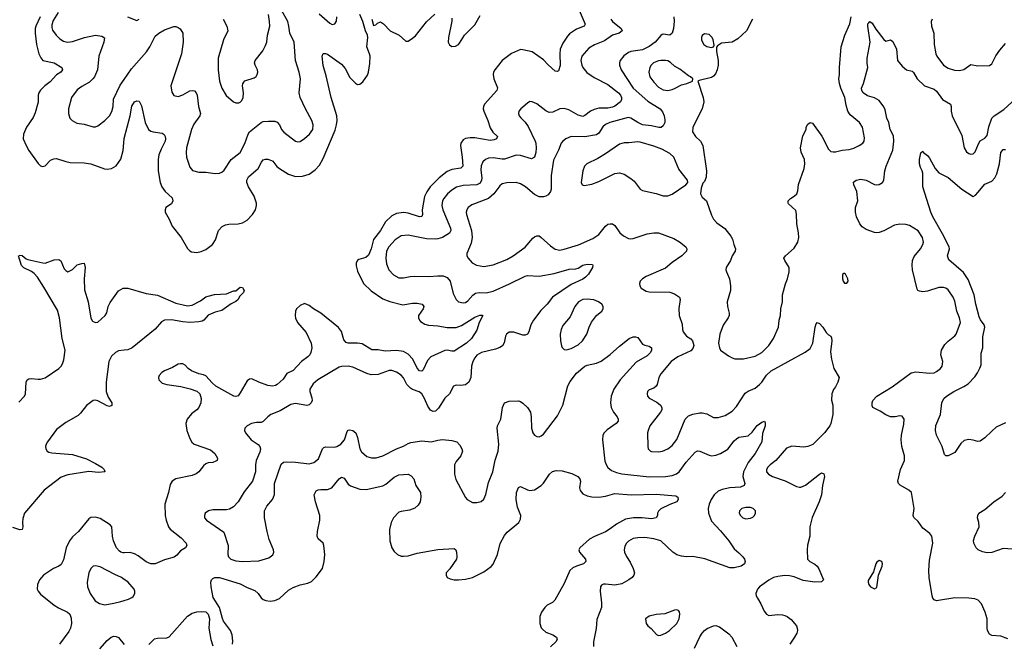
# Model space of a CAD drawing. Header units: inches. Extents: x 1682530 to 1839546, y 640742 to 791647.
# Tile 852 of 923: x 1819090 to 1827660, y 731737 to 737166. Entities that reach past the tile are written whole.
import ezdxf

# ---------------------------------------------------------------- set-up
doc = ezdxf.new("R2010")
doc.units = ezdxf.units.IN
doc.header["$MEASUREMENT"] = 0
doc.layers.add('B8713', color=7, linetype='Continuous')
doc.layers.add('B8723', color=7, linetype='Continuous')

msp = doc.modelspace()

# ---------------------------------------------------------------- linework, layer by layer
at = {"layer": 'B8713', "color": 5}
for points, elevation in [([(1819268.6, 737190), (1819229, 737111), (1819224.3, 737090), (1819223.6, 737050), (1819235.4, 736950), (1819256.5, 736870), (1819272.7, 736832.7), (1819290, 736812), (1819390.4, 736790), (1819457.3, 736750), (1819463, 736730), (1819448, 736710), (1819410, 736684.8), (1819353.5, 736626.5), (1819307.2, 736590), (1819270, 736551.6), (1819256.5, 736530), (1819249.1, 736510), (1819250.9, 736449.1), (1819225.6, 736354.4), (1819205.8, 736314.2), (1819148.9, 736230), (1819123.6, 736170), (1819120.3, 736130), (1819145.3, 736070), (1819170, 736027.7), (1819250, 735914.8), (1819270, 735894.8), (1819288.1, 735888.1), (1819310, 735894.8), (1819358, 735942), (1819385.7, 735954.3), (1819410, 735956.5), (1819490, 735931.5), (1819530, 735924.4), (1819650, 735920.4), (1819710, 735912.4), (1819826.6, 735866.6), (1819850, 735863.8), (1819890, 735870.4), (1819930, 735894.9), (1819970, 735950.7), (1819990, 736026), (1819999.3, 736130), (1820000, 736132.6)], 620), ([(1819423.5, 737230), (1819381.8, 737158.2), (1819370, 737122), (1819370, 737098), (1819376, 737076), (1819407.2, 737030), (1819439.7, 736999.7), (1819470, 736980.3), (1819490, 736973.8), (1819510, 736971.3), (1819550, 736977.5), (1819652.5, 737012.5), (1819750, 737031.1), (1819803.9, 737023.9), (1819828.5, 737008.5), (1819822.8, 736970), (1819778.7, 736850), (1819767.2, 736730), (1819740.3, 736670), (1819726.7, 736650), (1819697.5, 736622.5), (1819630, 736585.7), (1819590, 736556.9), (1819540.3, 736490), (1819513, 736390), (1819513, 736350), (1819525.5, 736310), (1819547.3, 736287.3), (1819586.1, 736266.1), (1819650, 736255.8), (1819730, 736234), (1819750, 736234.4), (1819770, 736241.3), (1819831.8, 736290), (1819870, 736330.5), (1819892.5, 736367.5), (1819904.2, 736410), (1819906.4, 736473.6), (1819964.7, 736595.3), (1820000, 736646.7)], 640), ([(1819083, 733837), (1819130.9, 733890), (1819139.3, 733910), (1819145.6, 734010), (1819155.8, 734030), (1819170, 734039.7), (1819190, 734043.5), (1819250, 734035.9), (1819270, 734037.2), (1819310, 734049.2), (1819431.5, 734130), (1819451.3, 734150), (1819463.5, 734170), (1819473.9, 734206.1), (1819485.6, 734290), (1819460.2, 734390), (1819437.3, 734570), (1819418, 734638), (1819299.1, 734839.1), (1819243.4, 734923.4), (1819215.8, 734955.8), (1819193.5, 734973.5), (1819124.9, 735004.9), (1819106.3, 735026.3), (1819079, 735110)], 580), ([(1819084.1, 735115.9), (1819110, 735114.4), (1819145.1, 735085.1), (1819159.5, 735079.5), (1819290, 735048.8), (1819312.3, 735047.7), (1819390, 735076.5), (1819430, 735079.3), (1819446.7, 735066.7), (1819477.3, 734997.3), (1819490, 734982), (1819510, 734971.3), (1819550, 734991), (1819590, 735031), (1819630, 735044.7), (1819650, 735046), (1819658, 735010), (1819650.2, 734909.8), (1819654.5, 734814.5), (1819686.9, 734710), (1819708.5, 734568.5), (1819722.8, 734542.8), (1819749.2, 734529.2), (1819770, 734532.9), (1819833.6, 734590), (1819846.8, 734613.1), (1819859.9, 734670), (1819876.3, 734703.7), (1819950, 734806.7), (1819990, 734829.5), (1820000, 734829.5)], 580), ([(1820000, 734288.3), (1819950, 734283.2), (1819922.3, 734270), (1819890, 734236.9), (1819866, 734190), (1819841.7, 734010), (1819842, 733930), (1819860.6, 733880.6), (1819890.3, 733830), (1819891.8, 733808.2), (1819870, 733799.7), (1819850, 733803.5), (1819770, 733848.7), (1819750, 733854.6), (1819730, 733850.7), (1819670, 733806.2), (1819618.9, 733741.1), (1819598.4, 733721.6), (1819490, 733660.3), (1819410, 733598.2), (1819330.3, 733490), (1819320.3, 733470), (1819314, 733450), (1819316.4, 733430), (1819330, 733410.6), (1819342.8, 733402.8), (1819370, 733395.6), (1819550, 733380.7), (1819670, 733342.2), (1819750, 733302.8), (1819803.1, 733270), (1819824.4, 733250), (1819830.5, 733230), (1819775, 733225), (1819690, 733234), (1819510, 733203.2), (1819450, 733182.6), (1819302.2, 733070), (1819132.4, 732870), (1819116.9, 732823.1), (1819113.6, 732790), (1819116.5, 732750), (1819110, 732729.6), (1819090, 732724.4), (1819030, 732745.1)], 580), ([(1820000, 732526), (1819990, 732525.8), (1819970, 732530.8), (1819958.8, 732538.8), (1819932.8, 732570), (1819906.4, 732630), (1819898, 732670), (1819891.3, 732750), (1819877, 732770), (1819790, 732823), (1819750, 732836.9), (1819710, 732834), (1819690, 732820.9), (1819600.3, 732710), (1819550, 732665.1), (1819522.8, 732630), (1819493.6, 732570), (1819470, 732465.2), (1819450, 732422.4), (1819430, 732408.4), (1819383.1, 732390), (1819297.1, 732330), (1819261.1, 732290), (1819244.6, 732250), (1819242, 732210), (1819250.4, 732190), (1819270, 732164.4), (1819390, 732068.9), (1819425.9, 732045.9), (1819504.4, 732010), (1819525.3, 731990), (1819536.4, 731956.4), (1819539.3, 731910), (1819531.3, 731870), (1819518.4, 731841.6), (1819435.6, 731730)], 620), ([(1820000, 732293.1), (1819976, 732310), (1819916.4, 732336.4), (1819790, 732402.9), (1819750, 732412.3), (1819730, 732409.3), (1819710, 732389.2), (1819690.5, 732350), (1819675.5, 732270), (1819679.1, 732230), (1819702, 732170), (1819747.3, 732107.3), (1819783.9, 732083.9), (1819830, 732073), (1819910, 732088.2), (1819970, 732100.5), (1820000, 732110)], 640), ([(1819786.6, 731690), (1819850, 731761.1), (1819885.1, 731790), (1819910, 731800.3), (1819930, 731798), (1819950, 731787), (1820000, 731726.8)], 620)]:
    msp.add_lwpolyline(points, dxfattribs=dict(at, elevation=elevation))
at = {"layer": 'B8723', "color": 5}
for points, elevation in [([(1823959.6, 737250), (1824011.7, 737128.3), (1824004, 737110), (1823936, 737084), (1823876.1, 737043.9), (1823856.6, 737023.4), (1823816.8, 736963.2), (1823794.5, 736910), (1823790.1, 736870), (1823793.7, 736766.3), (1823778.5, 736721.5), (1823770, 736714), (1823750, 736718), (1823690, 736773.1), (1823650, 736817.7), (1823550, 736886), (1823470, 736905.1), (1823450, 736906.9), (1823370, 736870.6), (1823289.2, 736810), (1823226.4, 736730), (1823214.4, 736710), (1823210.4, 736690), (1823215.3, 736650), (1823247.5, 736572.5), (1823242, 736550), (1823136.1, 736430), (1823126.9, 736410), (1823125, 736390), (1823129.2, 736370), (1823163.2, 736290), (1823183.3, 736223.3), (1823207.9, 736187.9), (1823248.2, 736150), (1823240.5, 736130), (1823219.7, 736120.3), (1823185.7, 736114.3), (1823050, 736137.7), (1823010, 736138.8), (1822970, 736131.3), (1822950, 736119.3), (1822930, 736091.6), (1822927, 736070), (1822941.4, 735970), (1822946.7, 735890), (1822930, 735874.7), (1822850, 735861.1), (1822810, 735844.1), (1822740.2, 735790), (1822663.9, 735710), (1822633.2, 735666.9), (1822614.1, 735625.9), (1822592.8, 735510), (1822595.3, 735470), (1822590, 735454), (1822570, 735449.7), (1822470, 735481.5), (1822430, 735487.4), (1822370, 735480.2), (1822330, 735458.5), (1822272.8, 735407.2), (1822228.8, 735330), (1822170, 735252.1), (1822147.9, 735170), (1822124.3, 735115.7), (1822102.9, 735097.1), (1822042.2, 735077.8), (1822030.2, 735069.8), (1822019.6, 735050), (1822018, 735022), (1822030, 734976.3), (1822080.8, 734870), (1822150, 734805.4), (1822250, 734737.6), (1822310, 734712.2), (1822425.4, 734685.4), (1822510, 734698), (1822550, 734697.3), (1822594, 734690), (1822606.7, 734670), (1822600.3, 734650), (1822562, 734590), (1822561.3, 734570), (1822568.2, 734550), (1822578.3, 734538.3), (1822616.2, 734516.2), (1822647.8, 734507.8), (1822730, 734500.9), (1822810, 734487.8), (1822890, 734487.5), (1822936.2, 734503.8), (1823050, 734578), (1823093.8, 734593.8), (1823115.2, 734595.2), (1823121, 734590), (1823090.4, 734529.7), (1823070, 734464), (1823023.1, 734390), (1822979.5, 734350), (1822870, 734281.1), (1822850, 734279.8), (1822810, 734289.8), (1822790, 734287.5), (1822669.6, 734230.4), (1822640.4, 734199.6), (1822601.8, 734118.2), (1822590, 734107.8), (1822570, 734109.7), (1822550, 734133.3), (1822510.4, 734210.4), (1822470, 734254), (1822430, 734277.7), (1822370, 734285.7), (1822270, 734279.9), (1822210, 734291.1), (1822153.3, 734293.3), (1822070, 734344.1), (1822030, 734350.7), (1821950, 734349), (1821930, 734357.3), (1821910, 734379.5), (1821890.6, 734450.6), (1821865.5, 734485.5), (1821710, 734612.6), (1821648.1, 734648.1), (1821610, 734678.9), (1821570, 734694.3), (1821530, 734678.7), (1821500.4, 734650), (1821490, 734628.7), (1821486.3, 734590), (1821490, 734566.8), (1821506.5, 734530), (1821582, 734442), (1821626, 734350), (1821632.8, 734310), (1821624.7, 734270), (1821615.9, 734250), (1821597.8, 734230), (1821541.7, 734190), (1821470, 734111.3), (1821415.1, 734084.9), (1821381.8, 734038.2), (1821331.8, 733990), (1821317.6, 733982.4), (1821290, 733976.8), (1821250, 733982.4), (1821170, 734009.7), (1821110, 734038.4), (1821090, 734036), (1821070, 734021.2), (1821010, 733917.2), (1820990, 733892.7), (1820970, 733885.6), (1820952.5, 733887.5), (1820796.1, 733976.1), (1820764, 734004), (1820710, 734066.6), (1820690, 734075.6), (1820650, 734083.6), (1820586, 734110), (1820557, 734130), (1820530, 734159.5), (1820510, 734169.6), (1820490, 734171.6), (1820470, 734166), (1820421, 734139), (1820350.3, 734109.7), (1820325.8, 734094.1), (1820304.9, 734070), (1820299.1, 734050), (1820300.7, 734030), (1820330, 734003), (1820370.3, 733990.3), (1820493.5, 733973.5), (1820574.1, 733954.1), (1820632, 733932), (1820656.3, 733910), (1820670.5, 733870), (1820666, 733830), (1820648, 733790), (1820630.5, 733770), (1820585, 733735.1), (1820547, 733690), (1820536.5, 733650), (1820543.7, 733590), (1820570, 733520.7), (1820589.1, 733489.1), (1820608, 733470), (1820750, 733422.7), (1820787.2, 733390), (1820810.3, 733350), (1820807.7, 733330), (1820797.5, 733322.5), (1820770, 733312.8), (1820730, 733309.7), (1820710, 733299.6), (1820690, 733282), (1820648.5, 733230), (1820626.7, 733213.3), (1820590, 733199.3), (1820450, 733169.7), (1820418, 733150), (1820400.5, 733119.5), (1820385.5, 733050), (1820352.6, 732950), (1820356.3, 732850), (1820363.5, 732810), (1820386, 732750), (1820398.3, 732730), (1820496.5, 732656.5), (1820538.9, 732610), (1820544.9, 732590), (1820532.7, 732570), (1820490, 732543), (1820456.1, 732503.9), (1820433.4, 732486.6), (1820350, 732465.3), (1820270.1, 732429.9), (1820230, 732427.9), (1820190, 732445.8), (1820120.2, 732500.2), (1820090, 732517.6), (1820050, 732526.8), (1820000, 732526)], 620), ([(1820000, 736646.7), (1820062.5, 736737.5), (1820192.8, 736887.2), (1820221.2, 736930), (1820270, 737023.1), (1820299.5, 737050), (1820350, 737078.7), (1820430, 737106), (1820450, 737105.5), (1820470, 737098), (1820485.5, 737085.5), (1820508.2, 737050), (1820513.1, 736970), (1820497.4, 736870), (1820405.7, 736590), (1820414.4, 736534.4), (1820430, 736505.5), (1820470, 736496.4), (1820510, 736512.4), (1820570, 736546.7), (1820590, 736550.4), (1820610, 736546), (1820626, 736530), (1820633.1, 736510), (1820645.7, 736410), (1820662.4, 736350), (1820658.4, 736330), (1820604.7, 736255.3), (1820584.7, 736210), (1820542.4, 736050), (1820537.3, 736010), (1820542.6, 735970), (1820570, 735881), (1820593.5, 735853.5), (1820650, 735840.2), (1820710, 735839), (1820790, 735827.2), (1820830, 735830.3), (1820850, 735839.5), (1820870, 735857), (1820930.7, 735949.3), (1821010, 736010.4), (1821050, 736088.4), (1821077.8, 736170), (1821089.1, 736190.9), (1821190, 736270.3), (1821210, 736278.9), (1821256.1, 736283.9), (1821310, 736281.7), (1821330, 736273.4), (1821351.1, 736251.1), (1821369.2, 736209.2), (1821387.3, 736187.3), (1821490, 736108), (1821510, 736102), (1821530, 736105.5), (1821570, 736133), (1821611.6, 736170), (1821641.6, 736210), (1821644.2, 736250), (1821631.3, 736290), (1821576.4, 736390), (1821529.6, 736490), (1821523.6, 736530), (1821534.3, 736650), (1821522.6, 736710), (1821491.1, 736810), (1821478.2, 736970), (1821439.9, 737050), (1821433.5, 737110), (1821422.8, 737150), (1821367.7, 737250)], 640), ([(1820000, 736132.6), (1820050.8, 736330), (1820066.5, 736413.5), (1820090, 736452.4), (1820110, 736460.4), (1820130, 736455.5), (1820150, 736416), (1820180.7, 736270), (1820210, 736210.4), (1820230, 736196), (1820250, 736190.2), (1820330, 736178.4), (1820346, 736166), (1820355.8, 736150), (1820358.9, 736130), (1820355.3, 736110), (1820320, 736040), (1820301.2, 735990), (1820296.1, 735950), (1820294.9, 735850), (1820312.4, 735750), (1820327.9, 735710), (1820356.9, 735670), (1820415.9, 735615.9), (1820423.8, 735590), (1820410, 735563.7), (1820362.8, 735530), (1820355.5, 735510), (1820356.4, 735490), (1820390.2, 735430.2), (1820415.8, 735370), (1820496, 735270), (1820550, 735175.5), (1820570, 735154.4), (1820586.4, 735146.4), (1820630, 735140.3), (1820670, 735147), (1820710, 735165.3), (1820768, 735210), (1820793.3, 735250), (1820819.7, 735330), (1820852.9, 735367.1), (1820880.2, 735379.8), (1820910, 735386.8), (1820990, 735389.4), (1821030, 735398.2), (1821070, 735420.9), (1821116.9, 735470), (1821141.5, 735510), (1821152.1, 735550), (1821152, 735570), (1821131.9, 735630), (1821079.8, 735710), (1821066.4, 735750), (1821066, 735770), (1821081.4, 735798.6), (1821164.2, 735870), (1821193.6, 735926.4), (1821210, 735944.9), (1821230, 735951.7), (1821248.4, 735951.5), (1821281.7, 735941.7), (1821294, 735934), (1821328.5, 735888.5), (1821350.3, 735870), (1821430, 735820.2), (1821490, 735802.2), (1821550, 735803.2), (1821610, 735820.9), (1821661.7, 735858.3), (1821700.4, 735899.6), (1821730, 735957.6), (1821835.4, 736204.6), (1821848.4, 736250), (1821852.8, 736290), (1821849.1, 736330), (1821799.8, 736490), (1821758.5, 736678.5), (1821730, 736768.7), (1821722, 736850), (1821730, 736870.7), (1821750, 736873), (1821770, 736864.9), (1821890, 736777.6), (1821921.4, 736741.4), (1821962.1, 736662.1), (1822012.2, 736612.2), (1822030, 736601.8), (1822050, 736603.9), (1822075.2, 736624.8), (1822115.7, 736684.3), (1822124.8, 736710), (1822136.5, 736783.5), (1822139.8, 736850), (1822135.8, 736870), (1822111.2, 736930), (1822121.1, 737010), (1822117.4, 737030), (1822098.3, 737070), (1822075.1, 737150), (1822049.6, 737210)], 620), ([(1820027.3, 737190), (1820110, 737159.5), (1820130, 737170.4)], 660), ([(1824234, 737170), (1824248.9, 737150), (1824325.3, 737090), (1824334.4, 737070), (1824307.7, 737050), (1824250, 737030.6), (1824178.7, 736981.3), (1824093.1, 736946.9), (1824042.7, 736917.3), (1823981.3, 736850), (1823972.9, 736810), (1823982.2, 736770), (1823992.2, 736750), (1824025.4, 736705.4), (1824090, 736663.8), (1824210, 736602.3), (1824302.9, 736530), (1824319, 736510), (1824326.8, 736490), (1824327.1, 736470), (1824319.5, 736450), (1824270, 736413.1), (1824250, 736403.7), (1824210, 736397), (1824130, 736395.6), (1824090, 736385.7), (1824057, 736370), (1824010, 736332.6), (1823990, 736324.8), (1823950, 736333.7), (1823870, 736380.9), (1823830, 736393.8), (1823790, 736388.7), (1823730, 736359.7), (1823698.3, 736358.3), (1823670, 736373), (1823590, 736433.3), (1823570, 736443.6), (1823550, 736452), (1823530, 736452.7), (1823510, 736440.9), (1823450.3, 736389.7), (1823433.4, 736370), (1823430.5, 736350), (1823438, 736330), (1823451.7, 736311.7), (1823490, 736273), (1823515.9, 736235.9), (1823576.9, 736110), (1823582.8, 736090), (1823584.7, 736050), (1823582.4, 736010), (1823570, 735969.4), (1823545.8, 735954.2), (1823450, 735984.2), (1823410, 735987.7), (1823310, 735952.5), (1823290, 735951.6), (1823210, 735963.8), (1823170, 735960.4), (1823143.8, 735950), (1823121.7, 735930), (1823106.8, 735893.2), (1823104.1, 735855.9), (1823110.8, 735790), (1823109.3, 735770), (1823096.6, 735743.4), (1823070, 735729.8), (1822950, 735723.7), (1822892.1, 735707.9), (1822850, 735681.2), (1822812.8, 735650), (1822780.2, 735610), (1822770.2, 735590), (1822765, 735550), (1822771.9, 735510), (1822839.6, 735350), (1822840.9, 735330), (1822831, 735309), (1822769.4, 735270.6), (1822730, 735257.8), (1822704.8, 735255.2), (1822630, 735257.8), (1822470, 735289.8), (1822410, 735284.4), (1822358.7, 735250), (1822301.7, 735190), (1822283.6, 735150), (1822277.3, 735090), (1822281.6, 735041.6), (1822303.1, 734990), (1822344.5, 734944.5), (1822390, 734920.3), (1822430, 734918.3), (1822489.8, 734930.2), (1822527.6, 734932.4), (1822650, 734930.2), (1822730, 734937.6), (1822775.3, 734935.3), (1822810, 734923.1), (1822836.5, 734890), (1822863.7, 734783.7), (1822888.4, 734730), (1822910.3, 734710.3), (1822950, 734700.3), (1822970, 734705.3), (1822990, 734717.6), (1823033.1, 734766.9), (1823055.8, 734784.2), (1823088.8, 734791.2), (1823150, 734787.6), (1823210, 734801.7), (1823354.1, 734865.9), (1823490, 734933.4), (1823510, 734938.4), (1823610, 734933.4), (1823742, 734958), (1823873.5, 734993.5), (1823930, 734997), (1823950, 735004.2), (1823990, 735029.2), (1824030, 735039.1), (1824074.2, 735034.2), (1824078.8, 735030), (1824074.9, 735010), (1824040.9, 734950), (1824015.5, 734924.5), (1823991.7, 734908.3), (1823890, 734861.8), (1823728.3, 734751.7), (1823680.2, 734690), (1823625, 734635), (1823560.8, 734550), (1823537.8, 734510), (1823520.9, 734450), (1823510, 734429.7), (1823490, 734419.8), (1823470, 734419.2), (1823390, 734446.9), (1823350, 734446.6), (1823327.4, 734430), (1823318.3, 734410), (1823307.8, 734352.3), (1823292.6, 734327.4), (1823270, 734313.3), (1823230, 734298), (1823110, 734267.7), (1823070, 734245.1), (1823050, 734223.5), (1823033, 734190), (1823023.5, 734150), (1823015.8, 734050), (1822999.5, 734010), (1822970, 733987.1), (1822930, 733980.4), (1822890, 733983.6), (1822865.1, 733974.9), (1822830.4, 733910), (1822790, 733871.8), (1822734.8, 733785.2), (1822710, 733759.5), (1822690, 733754), (1822666.3, 733766.3), (1822641.8, 733801.8), (1822613.3, 733870), (1822589.7, 733910), (1822566.8, 733926.8), (1822510, 733947.4), (1822490, 733959.4), (1822460.3, 733990), (1822430, 734049.7), (1822411.2, 734071.2), (1822370, 734097.7), (1822330, 734113.3), (1822306.5, 734113.5), (1822210, 734077.3), (1822150, 734076), (1822110, 734085.4), (1821990, 734142), (1821950, 734149.7), (1821891.9, 734148.1), (1821870, 734141.6), (1821686, 734030), (1821643.4, 733996.6), (1821614.9, 733950), (1821614.6, 733930), (1821633.5, 733873.5), (1821634.6, 733850), (1821627, 733830), (1821610, 733813), (1821590, 733807.1), (1821490, 733826.4), (1821450, 733816.8), (1821357.4, 733762.6), (1821276.3, 733730), (1821250, 733709.6), (1821210, 733668.2), (1821190, 733660.4), (1821150, 733659.2), (1821106.8, 733650), (1821070.6, 733630), (1821050.6, 733610), (1821047.3, 733590), (1821054, 733570), (1821105.5, 733510), (1821166.7, 733466.7), (1821179.5, 733450), (1821184.2, 733430), (1821178.9, 733401.1), (1821148.9, 733330), (1821143.1, 733290), (1821143, 733230), (1821116.3, 733150), (1821043, 733057), (1820992.2, 732967.8), (1820950, 732924.2), (1820915.1, 732904.9), (1820890, 732899.7), (1820770, 732899.3), (1820732, 732890), (1820704.7, 732870), (1820698, 732850), (1820698, 732830), (1820716, 732810), (1820866, 732706), (1820903.1, 732590), (1820901.1, 732510), (1820907, 732490), (1820926, 732470), (1820970, 732454.3), (1821030, 732449.2), (1821170, 732456.5), (1821257.4, 732482.6), (1821292.1, 732507.9), (1821301.2, 732530), (1821299.3, 732550), (1821262.2, 732642.2), (1821242.6, 732710), (1821221.1, 732830), (1821221.3, 732890), (1821239.6, 732930), (1821289.3, 732990), (1821299.3, 733010), (1821306.3, 733033.7), (1821307.6, 733130), (1821364.4, 733295.6), (1821385.3, 733314.7), (1821410, 733318.4), (1821490, 733314), (1821610, 733299.5), (1821648.4, 733311.5), (1821690, 733343), (1821724.2, 733430), (1821737.1, 733442.9), (1821751.3, 733448.7), (1821830, 733444.6), (1821850.7, 733449.3), (1821883.6, 733470), (1821915.8, 733510), (1821939.7, 733580.3), (1821950, 733592.7), (1821964.2, 733595.8), (1821990.6, 733590), (1822014, 733570), (1822030.2, 733530.2), (1822050.2, 733430.2), (1822063.5, 733403.5), (1822110, 733364.9), (1822151.8, 733351.8), (1822192.2, 733352.2), (1822250, 733369.1), (1822370, 733430.2), (1822430, 733452.7), (1822470, 733477.3), (1822494, 733486), (1822590, 733500.2), (1822670, 733491.5), (1822730, 733506.9), (1822770, 733511.4), (1822850, 733503.1), (1822894.8, 733490), (1822921.4, 733461.4), (1822939.3, 733430), (1822943.8, 733410), (1822930.5, 733370), (1822890, 733321.2), (1822875.5, 733290), (1822874, 733210), (1822884.9, 733164.9), (1822970, 733006.8), (1822984, 732990), (1823030, 732964), (1823070, 732962.8), (1823106.8, 732973.2), (1823130, 732991), (1823148.1, 733031.9), (1823170, 733138), (1823207.8, 733230), (1823228.2, 733331.8), (1823254, 733410), (1823259.1, 733470), (1823246.6, 733610), (1823249.7, 733630), (1823278, 733690), (1823291.8, 733790), (1823309.7, 733830.3), (1823350, 733846.4), (1823430, 733847.2), (1823450, 733841.3), (1823470, 733826.7), (1823510.3, 733790), (1823535.3, 733750), (1823542, 733710), (1823543.8, 733610), (1823556.3, 733570), (1823570, 733550.8), (1823590, 733539.1), (1823610, 733536.3), (1823630, 733544), (1823650, 733557.3), (1823770, 733716.3), (1823817.4, 733810), (1823861, 733979), (1823882.3, 734017.7), (1823936.9, 734090), (1824010, 734150.2), (1824030, 734158.8), (1824110, 734175), (1824150, 734193.6), (1824228.2, 734251.8), (1824310, 734325.5), (1824396, 734390), (1824430, 734406), (1824450, 734406), (1824470, 734399.1), (1824510, 734343), (1824530, 734332.2), (1824570, 734323.1), (1824590, 734310.7), (1824588.9, 734290), (1824579.1, 734270), (1824550, 734238.8), (1824455.5, 734184.5), (1824314.9, 734030), (1824262, 733950), (1824237, 733890), (1824232.3, 733832.3), (1824238.4, 733790), (1824259.5, 733750), (1824288.8, 733710), (1824298.7, 733690), (1824298.4, 733670), (1824280.4, 733650), (1824203.1, 733596.9), (1824176, 733570), (1824166.4, 733550), (1824163.2, 733510), (1824183.5, 733323.5), (1824193.6, 733293.6), (1824209.1, 733269.1), (1824242, 733242), (1824284.3, 733224.3), (1824330, 733214), (1824570, 733186.4), (1824710, 733188.4), (1824770, 733197.3), (1824807.3, 733212.7), (1824830, 733230.3), (1824890, 733313.8), (1824970, 733400.3), (1824990, 733412), (1825010, 733410.4), (1825090, 733374.3), (1825110, 733370.2), (1825150, 733374.9), (1825190.7, 733389.3), (1825252.7, 733427.3), (1825310, 733498.8), (1825330, 733517.3), (1825350.6, 733530.6), (1825430, 733542.8), (1825465.4, 733574.6), (1825510, 733633.4), (1825550, 733662.8), (1825572, 733670), (1825578, 733658), (1825577.1, 733630), (1825555.5, 733564.5), (1825548.9, 733490), (1825490.2, 733390), (1825429.1, 733310.9), (1825389.2, 733229.2), (1825382.9, 733190), (1825402.3, 733130), (1825396.4, 733110), (1825362.5, 733097.5), (1825270, 733090.6), (1825204.4, 733075.6), (1825170, 733061.8), (1825135.3, 733030), (1825109.1, 732990), (1825091.3, 732950), (1825083.2, 732910), (1825084.2, 732870), (1825110, 732800.3), (1825190, 732717.7), (1825262.3, 732630), (1825310, 732559.3), (1825350, 732526.4), (1825384.4, 732490), (1825399.1, 732470), (1825405.5, 732450), (1825398.4, 732430), (1825370, 732408.5), (1825310, 732395.6), (1825270, 732394.8), (1825052.5, 732472.5), (1824950, 732493.2), (1824890, 732490.7), (1824850, 732495.3), (1824810, 732509), (1824773.7, 732530), (1824670, 732628.5), (1824610, 732647.7), (1824530, 732658.9), (1824470, 732655.8), (1824430, 732649.7), (1824390, 732627.6), (1824371.4, 732608.6), (1824356.9, 732583.1), (1824351.8, 732550), (1824354.6, 732530), (1824370, 732493.4), (1824403.1, 732443.1), (1824428.8, 732390), (1824440.4, 732350), (1824436.4, 732330), (1824419.3, 732310), (1824392.7, 732290), (1824330, 732254.7), (1824270, 732244), (1824190, 732253.6), (1824170, 732252), (1824155.2, 732244.8), (1824146.4, 732230), (1824141.1, 732190), (1824153.7, 732090), (1824154, 732050), (1824114.6, 731945.4), (1824107.7, 731867.7), (1824085.3, 731750), (1824084.4, 731710)], 640), ([(1820859.3, 737170), (1820894, 737110), (1820901.3, 737070), (1820864.9, 736990), (1820816, 736830), (1820818, 736730), (1820829.1, 736630), (1820850.3, 736570), (1820886.8, 736506.8), (1820950, 736450.5), (1820970, 736443), (1820996.6, 736443.4), (1821010, 736447.3), (1821021.6, 736458.4), (1821033.7, 736486.3), (1821037.7, 736530), (1821029.6, 736590.3), (1821031.7, 736608.3), (1821039.1, 736620.9), (1821050, 736633.4), (1821130, 736660.7), (1821147.2, 736672.8), (1821158, 736690), (1821162, 736710), (1821159.5, 736730), (1821138, 736770), (1821134.5, 736790), (1821139.5, 736810), (1821205.4, 736894.6), (1821230, 736940.7), (1821240.4, 736970), (1821247.6, 737030), (1821265.6, 737110), (1821265, 737150), (1821254.4, 737210)], 660), ([(1821695.8, 737215.8), (1821790, 737134.9), (1821810, 737125.5), (1821832.7, 737130), (1821846, 737154), (1821849.6, 737190)], 640), ([(1822156.1, 737170), (1822170, 737116), (1822190, 737122), (1822203.7, 737136.3), (1822230, 737148.7), (1822257, 737130), (1822314.4, 737070), (1822392.7, 737032.7), (1822450, 736980.5), (1822470, 736979.3), (1822510, 737004.4), (1822534, 737026), (1822630, 737148), (1822704.4, 737215.6)], 620), ([(1822850, 737178), (1822852.1, 737152.1), (1822820.6, 737010), (1822820.2, 736970), (1822830, 736946), (1822850, 736932), (1822884.1, 736935.9), (1822909.8, 736950.2), (1822919.1, 736960.9), (1822962.6, 737030), (1823050, 737122), (1823098.5, 737201.5)], 620), ([(1824782.9, 737190), (1824787.1, 737152.9), (1824780.9, 737090), (1824770, 737049), (1824750, 737032), (1824690, 737039.6), (1824683.1, 737036.9), (1824670, 737029.6), (1824620.3, 736970), (1824570, 736932.1), (1824510, 736903.5), (1824410.2, 736889.8), (1824390, 736881.7), (1824349.3, 736850.7), (1824317.6, 736810), (1824310.3, 736790), (1824310.3, 736770), (1824323.6, 736730), (1824429.2, 736570), (1824557.9, 736457.9), (1824664.9, 736390), (1824685.3, 736365.3), (1824699.6, 736330), (1824706.1, 736293.9), (1824704.2, 736270), (1824690, 736240.9), (1824672, 736228), (1824652.2, 736227.8), (1824590, 736241.4), (1824510, 736250.6), (1824470, 736269.8), (1824410, 736309.8), (1824385.8, 736314.2), (1824227.3, 736270), (1824190, 736254.2), (1824165.7, 736234.3), (1824130, 736179.2), (1824110, 736164.8), (1824010, 736147), (1823890, 736148.2), (1823842, 736130), (1823817.1, 736110), (1823803.1, 736090), (1823780.3, 736030), (1823736.6, 735943.4), (1823715.2, 735810), (1823714.5, 735690), (1823710, 735669.4), (1823690, 735642), (1823670, 735629.8), (1823650, 735624.8), (1823610, 735623.5), (1823570, 735645.4), (1823491.5, 735711.5), (1823450, 735738.3), (1823410, 735748.5), (1823330, 735747.3), (1823290, 735736.4), (1823270, 735721.3), (1823215.8, 735650), (1823170, 735610.8), (1823025.7, 735554.3), (1822992, 735530), (1822980.3, 735510), (1822976.5, 735490), (1822979.1, 735470), (1823022, 735330), (1823028.3, 735270), (1823018.7, 735221.3), (1822982.4, 735130), (1822983, 735110), (1822993, 735090), (1823027.7, 735050), (1823066, 735030), (1823130, 735017.4), (1823210, 735031.7), (1823330, 735079.5), (1823385.1, 735110), (1823490, 735187), (1823556, 735264), (1823570, 735277), (1823590, 735285.7), (1823610, 735283.7), (1823630, 735270.3), (1823710, 735196.5), (1823750, 735167.6), (1823790, 735160.7), (1823830, 735168.2), (1823952.7, 735207.3), (1824078.8, 735261.2), (1824130, 735296.5), (1824190, 735368.7), (1824210, 735384.9), (1824230, 735390.4), (1824250, 735388.2), (1824270, 735375.5), (1824313, 735310), (1824344.5, 735284.5), (1824390, 735262), (1824410, 735258.9), (1824430, 735261.7), (1824550, 735302), (1824610, 735312), (1824650, 735310.3), (1824782, 735262), (1824832.1, 735232.1), (1824887.3, 735190), (1824895.5, 735170), (1824892.7, 735150), (1824852.4, 735110), (1824768.7, 735051.3), (1824710, 735003.5), (1824542.8, 734930), (1824510.8, 734910), (1824490.7, 734890), (1824484, 734870), (1824487.3, 734850), (1824498.8, 734830), (1824542.6, 734802.6), (1824570, 734797.6), (1824750, 734794.3), (1824790, 734781.1), (1824831.5, 734751.5), (1824837.6, 734730), (1824827.7, 734652.3), (1824830.3, 734590.3), (1824856, 734516), (1824857.6, 734470), (1824864.9, 734450), (1824892.5, 734412.5), (1824930, 734387.2), (1824947.2, 734370), (1824956.2, 734330), (1824950, 734302.9), (1824930, 734282.3), (1824818, 734230), (1824761.3, 734190), (1824670, 734084.5), (1824653.1, 734050), (1824638.4, 733990), (1824630, 733976), (1824610, 733958), (1824570, 733945.2), (1824554.8, 733930), (1824550.8, 733910), (1824554.8, 733890), (1824570, 733871), (1824636.2, 733836.2), (1824667.7, 733810), (1824678, 733790), (1824678.4, 733770), (1824668.4, 733750), (1824574.9, 733630), (1824559.3, 733590), (1824555.5, 733570), (1824556.3, 733450), (1824560.7, 733430), (1824581, 733410), (1824590, 733406.7), (1824650, 733403.6), (1824684, 733410), (1824731.8, 733430), (1824770, 733458.7), (1824810, 733513), (1824882, 733690), (1824910, 733717), (1824948.9, 733731.1), (1825010, 733743.9), (1825030, 733743.9), (1825070, 733734.6), (1825130, 733702.4), (1825170, 733702), (1825230, 733720.3), (1825290, 733758.3), (1825330, 733797.6), (1825405.6, 733914.4), (1825430, 733932.7), (1825490, 733959), (1825529.7, 733990), (1825550, 734012.2), (1825590, 734071.8), (1825629.7, 734110), (1825927.2, 734272.8), (1825970, 734304.9), (1825992.8, 734350), (1826013.6, 734490), (1826022, 734518), (1826030, 734530.8), (1826050, 734522), (1826079.1, 734490), (1826110, 734444), (1826130, 734422), (1826150.4, 734410.3), (1826156.4, 734396.4), (1826159.5, 734370), (1826146, 734274), (1826154.6, 734210), (1826175.8, 734130), (1826222, 734050), (1826210.4, 734009.7), (1826190.3, 733969.7), (1826172.5, 733947.5), (1826157.3, 733910), (1826154.4, 733854.4), (1826166.8, 733810), (1826167.3, 733730), (1826150.7, 733650), (1826142, 733630), (1826094.9, 733570), (1825993.3, 733466.7), (1825948.9, 733451.1), (1825914.3, 733445.7), (1825810, 733452.4), (1825763.9, 733436.1), (1825670.2, 733329.8), (1825620.7, 733290), (1825602.8, 733270), (1825590.8, 733250), (1825590.8, 733230), (1825607.3, 733210), (1825642.8, 733190), (1825751.2, 733151.2), (1825850, 733103), (1825877.5, 733097.5), (1825890, 733097.1), (1825930, 733112.7), (1826050, 733210.8), (1826070, 733221), (1826090, 733212), (1826094, 733190), (1826077.3, 733110), (1826067.7, 733030), (1826048.2, 732970), (1825987.3, 732832.7), (1825968, 732750), (1825967.3, 732670), (1825948.3, 732591.7), (1825944, 732550), (1825947.3, 732470), (1825966, 732450), (1826010, 732427.7), (1826030.6, 732410), (1826046.6, 732386.6), (1826086.8, 732290), (1826067.9, 732272.1), (1826009.7, 732269.7), (1825910, 732285.1), (1825830, 732316.4), (1825790, 732325.7), (1825750, 732328.2), (1825690, 732320.5), (1825650, 732309.6), (1825610, 732287.6), (1825527.7, 732230), (1825510.5, 732210), (1825497.1, 732170), (1825500.5, 732150), (1825510.4, 732130), (1825541.2, 732081.2), (1825570, 732017.3), (1825590, 731990.6), (1825610, 731979.3), (1825690, 731988.2), (1825730, 731986), (1825750, 731979.3), (1825770.3, 731970.3), (1825804.4, 731944.4), (1825850.5, 731890), (1825858, 731870), (1825859.3, 731850), (1825853.3, 731826.7), (1825834.9, 731790), (1825792, 731730)], 660), ([(1825467.9, 737170), (1825417, 737070), (1825341.5, 736998.5), (1825290, 736971.9), (1825198, 736962), (1825162.5, 736937.5), (1825154.4, 736925.6), (1825153.4, 736890), (1825168.2, 736810), (1825168.4, 736770), (1825161.3, 736730), (1825146.3, 736693.7), (1825130, 736674.5), (1825110, 736663.6), (1825003.5, 736636.5), (1824992, 736630), (1825038.3, 736490), (1825044, 736450), (1825030.2, 736389.8), (1824948.8, 736230), (1824947, 736190), (1824972.4, 736150), (1825015.8, 736110), (1825037, 736070), (1825068.8, 735850), (1825065.1, 735794.9), (1825050, 735759), (1825036.8, 735743.2), (1825020.5, 735699.5), (1825016.3, 735650), (1825030, 735621), (1825068.2, 735588.2), (1825110, 735464.7), (1825128.6, 735428.6), (1825159, 735399), (1825228.5, 735348.5), (1825280.9, 735280.9), (1825294.2, 735254.2), (1825304.4, 735210), (1825320.4, 735170), (1825316.4, 735150), (1825292.4, 735110), (1825276.4, 735070), (1825239.1, 735010), (1825235.5, 734990), (1825240.5, 734970), (1825268.7, 734910), (1825277, 734850), (1825277, 734810), (1825248.7, 734710), (1825250.3, 734670), (1825264.4, 734610), (1825263.8, 734590), (1825255.5, 734570), (1825213.2, 734506.8), (1825184.6, 734430), (1825171.8, 734350), (1825180.3, 734310), (1825190.3, 734290.3), (1825259, 734239), (1825290, 734222), (1825315.2, 734215.2), (1825390, 734214.4), (1825490, 734238), (1825550, 734269), (1825611.2, 734328.8), (1825651.1, 734390), (1825693.6, 734490), (1825700.7, 734550), (1825711.6, 734590), (1825715.1, 734650), (1825729.7, 734710), (1825729.8, 734770.2), (1825754.1, 734865.9), (1825772.6, 734910), (1825788.2, 734970), (1825786.3, 735010), (1825749.5, 735070), (1825742, 735090), (1825754, 735110), (1825830, 735176.4), (1825861.7, 735230), (1825872.4, 735270), (1825869.7, 735310), (1825853.6, 735390), (1825851.9, 735471.9), (1825845.1, 735505.1), (1825782.5, 735562.5), (1825777.2, 735570), (1825779, 735590), (1825799, 735610), (1825831.2, 735628.8), (1825854.5, 735650), (1825863, 735677), (1825870, 735731), (1825916.9, 735870), (1825922.9, 735910), (1825919.5, 735950), (1825891.9, 736011.9), (1825887, 736050), (1825906, 736154), (1825934, 736210), (1825935.3, 736230), (1825950, 736258), (1825970, 736270.8), (1825990, 736264.7), (1826072.2, 736152.2), (1826130, 736039.3), (1826150, 736019.5), (1826170, 736014.9), (1826190, 736016.5), (1826248.5, 736031.5), (1826310, 736037), (1826350, 736046.7), (1826396, 736070), (1826427.3, 736092.7), (1826441.2, 736110), (1826443.2, 736136.8), (1826426.6, 736230), (1826400.5, 736270), (1826319.2, 736339.2), (1826297.7, 736370), (1826283.1, 736423.1), (1826271.8, 736490), (1826237.7, 736570), (1826225.5, 736610), (1826221, 736650), (1826226.2, 736690), (1826224.5, 736750), (1826239.5, 736930), (1826271.2, 737030), (1826316.2, 737130), (1826327.5, 737190)], 680), ([(1827690, 731777), (1827630, 731798.7), (1827550, 731804.5), (1827530, 731817.2), (1827514.5, 731850), (1827509.6, 731870), (1827509.6, 731950), (1827494, 732010), (1827461.2, 732081.2), (1827433.8, 732113.8), (1827404.8, 732124.8), (1827351.3, 732131.3), (1827230, 732132.3), (1827070, 732106), (1827050, 732117.2), (1827039.3, 732130), (1827032, 732150), (1827005.6, 732310), (1827002, 732370), (1827010, 732462), (1827037.3, 732610), (1827030, 732669.2), (1827012.3, 732692.3), (1826950, 732739.3), (1826910, 732799), (1826872.5, 732832.5), (1826866, 732850), (1826874.5, 732910), (1826852, 733050), (1826829.3, 733070), (1826754.3, 733114.3), (1826739.5, 733130), (1826734, 733150), (1826755.1, 733250), (1826792.1, 733330), (1826792.2, 733370), (1826768, 733450), (1826762.4, 733510), (1826765.1, 733550), (1826785.2, 733645.2), (1826789, 733689), (1826770, 733715.3), (1826750, 733719), (1826710, 733709.3), (1826670, 733709.3), (1826630, 733725.2), (1826579.3, 733759.3), (1826515.3, 733790), (1826510, 733806), (1826509.2, 733830), (1826516, 733850), (1826549.3, 733890), (1826684.5, 733970), (1826850, 734093), (1826890, 734100.7), (1827010, 734087.7), (1827050, 734093.4), (1827070, 734103), (1827103.7, 734130), (1827118, 734150), (1827124.5, 734190), (1827107, 734250), (1827114.5, 734290), (1827141.7, 734338.3), (1827171.4, 734368.6), (1827230, 734414.4), (1827242, 734430), (1827277.4, 734530), (1827271.3, 734570), (1827247.6, 734630), (1827230, 734715.3), (1827214.5, 734750), (1827170, 734813.6), (1827150, 734827.8), (1827130, 734834.5), (1827090, 734835.3), (1826990, 734804.2), (1826950, 734796.4), (1826921.4, 734801.5), (1826908.3, 734808.3), (1826900.1, 734820.1), (1826861.6, 734990), (1826858.2, 735030), (1826861.4, 735070), (1826876.2, 735103.8), (1826931.8, 735170), (1826951.9, 735210), (1826956.8, 735230), (1826947.8, 735270), (1826910, 735327.1), (1826835.2, 735375.2), (1826802.7, 735382.7), (1826750, 735385.4), (1826703.1, 735376.9), (1826610, 735328.4), (1826570, 735314.3), (1826550, 735309.6), (1826530, 735313), (1826459, 735339), (1826422.8, 735362.8), (1826401.6, 735390), (1826374, 735450), (1826365.2, 735490), (1826365.2, 735530), (1826383.7, 735590), (1826376.4, 735670), (1826349.7, 735730), (1826347.8, 735752.2), (1826369.7, 735770.3), (1826410, 735778.5), (1826458, 735770), (1826530, 735731.2), (1826550, 735727.3), (1826570, 735730.2), (1826600.4, 735750), (1826610.7, 735770), (1826620.9, 735850), (1826631.8, 735890), (1826691, 736030), (1826698, 736110), (1826694.8, 736154.8), (1826666.8, 736210), (1826655.4, 736270), (1826638.8, 736310), (1826621.6, 736381.6), (1826610, 736407.8), (1826570, 736462.4), (1826530, 736485.6), (1826470, 736502), (1826432.3, 736530), (1826419.5, 736550), (1826417, 736570), (1826435.1, 736610), (1826473.2, 736750), (1826467.2, 736787.2), (1826467.3, 736830), (1826491.1, 736970), (1826471.6, 737110), (1826472.3, 737130), (1826480.1, 737139.9), (1826490, 737150.6), (1826510, 737137.3), (1826542.3, 737082.3), (1826610, 736994.4), (1826630, 736980.4), (1826670, 736990.5), (1826690, 736977.1), (1826722.2, 736910), (1826731.1, 736811.1), (1826770, 736762), (1826810, 736730.4), (1826857.6, 736717.6), (1826870, 736707.3), (1826902, 736650), (1826965.5, 736590), (1827050, 736561.6), (1827070, 736544.9), (1827123, 736470), (1827191.3, 736431.3), (1827198, 736410), (1827198, 736370), (1827204.9, 736330), (1827290, 736158.8), (1827310.4, 736050), (1827330, 736016.3), (1827350, 736001.6), (1827370, 735994.4), (1827390, 735997.6), (1827404.9, 736015.1), (1827434.1, 736085.9), (1827449.7, 736110.3), (1827490, 736135.2), (1827510, 736157.4), (1827525.5, 736234.5), (1827550.7, 736310), (1827570.9, 736330), (1827656.2, 736383.8), (1827760.6, 736479.4)], 660), ([(1827031.8, 737170), (1827024, 737150), (1827026.7, 737110), (1827045.3, 737050), (1827048.7, 736950), (1827063.1, 736870), (1827072, 736850), (1827130.4, 736770), (1827170, 736742.7), (1827225.3, 736725.3), (1827270, 736724.7), (1827308.7, 736731.3), (1827370, 736776.3), (1827430, 736765.5), (1827530, 736768), (1827550, 736783), (1827587.2, 736852.8), (1827620, 736900), (1827670, 736959)], 680), ([(1827670, 733658), (1827590, 733617.7), (1827550, 733585.3), (1827490, 733525.1), (1827450, 733496.9), (1827430, 733495.1), (1827390, 733507.1), (1827350, 733511.1), (1827310, 733504.2), (1827282.6, 733477.4), (1827230, 733397.2), (1827170, 733369.3), (1827150, 733369.2), (1827140.1, 733380.1), (1827119.5, 733450), (1827070, 733549.2), (1827061, 733590), (1827065.3, 733634.7), (1827105.4, 733730), (1827116.2, 733830), (1827132.3, 733870), (1827156, 733890), (1827219.3, 733930), (1827307.8, 733972.2), (1827344.1, 733995.9), (1827404, 734056), (1827427, 734093), (1827447.9, 734132.1), (1827457.2, 734162.8), (1827457.6, 734262.4), (1827473.6, 734310), (1827474.5, 734405.5), (1827490.9, 734490), (1827484.7, 734510), (1827453.4, 734553.4), (1827440.4, 734580.4), (1827411.9, 734690), (1827397.2, 734770), (1827344.8, 734904.8), (1827305.9, 734965.9), (1827176.2, 735076.2), (1827166.6, 735110), (1827182, 735170), (1827179.5, 735190), (1827123.2, 735303.2), (1827038, 735450), (1827019.6, 735490), (1826952, 735710), (1826949.6, 735829.6), (1826945.2, 735850), (1826930, 735878), (1826922.9, 735910), (1826922, 735950), (1826934, 736006), (1826950, 736022), (1826956, 736010), (1826990, 735984), (1827010, 735960.7), (1827059.5, 735870), (1827090, 735834.4), (1827170, 735791.6), (1827290, 735691.8), (1827390, 735628.4), (1827410, 735639.1), (1827430, 735660.5), (1827490, 735735.8), (1827550, 735759.5), (1827578.9, 735790), (1827595.3, 735824.7), (1827618.7, 735910), (1827630, 736011.3), (1827650, 736036), (1827670, 736034.8)], 640), ([(1820000, 734829.5), (1820030, 734829.4), (1820190, 734782.7), (1820290, 734767.6), (1820450, 734699.8), (1820550, 734674), (1820590, 734680.2), (1820662.6, 734717.4), (1820710, 734752.6), (1820730, 734760.2), (1820786.5, 734773.5), (1820890, 734779.2), (1820950, 734806.4), (1820970, 734806.8), (1821010, 734836.4), (1821030, 734835.8), (1821044.2, 734810), (1821038, 734790), (1821002.8, 734757.2), (1820990.4, 734730), (1820970, 734712.7), (1820930, 734692.7), (1820850, 734635.1), (1820790, 734620.5), (1820730, 734595.1), (1820692.4, 734550), (1820678.2, 734541.8), (1820650, 734535.3), (1820569.4, 734530.6), (1820510, 734535), (1820410, 734552.9), (1820350, 734549.8), (1820325.3, 734534.7), (1820270, 734470.7), (1820070, 734309.8), (1820030, 734291.4), (1820000, 734288.3)], 580), ([(1820942, 731730), (1820945.1, 731754.9), (1820939.8, 731810), (1820924, 731850), (1820864.2, 731930), (1820853.9, 731953.9), (1820830, 732049), (1820774.9, 732134.9), (1820755.5, 732230), (1820753.5, 732270), (1820759.7, 732290), (1820770, 732301.3), (1820788.9, 732311.1), (1820830, 732311.8), (1821010, 732254.7), (1821070, 732222.7), (1821136.4, 732196.4), (1821166.4, 732170), (1821192.3, 732132.3), (1821210, 732118), (1821231, 732110), (1821270, 732104.4), (1821309, 732110), (1821350, 732127.2), (1821430, 732198.7), (1821470, 732224.2), (1821530, 732246.7), (1821598.9, 732261.1), (1821630, 732275.5), (1821670, 732316.3), (1821726, 732390), (1821739.7, 732450), (1821746, 732510), (1821736.9, 732590), (1821730, 732609.2), (1821687.4, 732647.4), (1821679.1, 732670), (1821680.4, 732710), (1821702.2, 732810), (1821702.7, 732850), (1821664.1, 732970), (1821652.4, 733030), (1821670, 733063.8), (1821686.4, 733073.6), (1821710, 733077.4), (1821770, 733076), (1821807.9, 733092.1), (1821870, 733170.3), (1821890, 733182.6), (1821915.2, 733175.2), (1821950, 733124.2), (1821969.4, 733109.4), (1822050, 733079.6), (1822104.2, 733075.8), (1822250.6, 733109.4), (1822276.5, 733123.5), (1822350, 733184.9), (1822390, 733205.3), (1822470, 733210.3), (1822496.7, 733196.7), (1822519.1, 733170), (1822536.3, 733110), (1822577.6, 733050), (1822581.1, 733010), (1822574, 732970), (1822558.6, 732941.4), (1822530, 732914.7), (1822483.4, 732896.6), (1822410, 732885.7), (1822390, 732877.7), (1822342.4, 732830), (1822322.6, 732790), (1822307.3, 732727.3), (1822311.6, 732630), (1822328.5, 732570), (1822350, 732537.3), (1822378.8, 732510), (1822410, 732496.4), (1822430, 732495.3), (1822470, 732498.9), (1822550, 732521.7), (1822730, 732554.7), (1822870, 732562), (1822886.8, 732550), (1822892.3, 732532.3), (1822894.9, 732490), (1822890.4, 732470), (1822834, 732386), (1822802.8, 732350), (1822802.8, 732330), (1822811.3, 732310), (1822837.5, 732297.5), (1822870.4, 732290.4), (1822908.9, 732288.9), (1822970, 732296.5), (1823030, 732311.8), (1823130, 732360.3), (1823192.9, 732407.1), (1823210, 732425.5), (1823248, 732510), (1823272.3, 732607.7), (1823310, 732677.3), (1823333.6, 732706.4), (1823434.5, 732790), (1823450, 732818), (1823451.3, 732850), (1823423.6, 732923.6), (1823410.8, 732990), (1823415, 733050), (1823430, 733093.4), (1823450, 733101.6), (1823510, 733073.4), (1823530, 733068.9), (1823570, 733074.9), (1823630, 733110.3), (1823650, 733132.4), (1823701.4, 733210), (1823726.1, 733233.9), (1823759.1, 733240.9), (1823810, 733237.5), (1823894.7, 733214.7), (1823946.5, 733190), (1823964.3, 733170), (1823972, 733150), (1823962, 733090), (1823966.8, 733066.8), (1823990, 733039.5), (1824030, 733020.2), (1824070, 733012.4), (1824130, 733010.2), (1824190, 733019.2), (1824270, 733040.2), (1824411.4, 733031.4), (1824630, 733036.9), (1824801.1, 733021.1), (1824817.3, 733010), (1824820.5, 732990), (1824810, 732969.4), (1824750, 732947), (1824670, 732909.2), (1824650, 732888.7), (1824642, 732870), (1824640.7, 732850), (1824630, 732829.5), (1824590, 732820.4), (1824509, 732829), (1824431.2, 732831.2), (1824362.7, 732817.3), (1824284.5, 732775.5), (1824230, 732732.7), (1824190, 732707.9), (1824091.7, 732668.3), (1824050, 732645.1), (1823963.8, 732570), (1823956.4, 732550), (1823962.4, 732530), (1824014.4, 732470), (1824017.6, 732450), (1823998, 732430), (1823937.3, 732410), (1823905.5, 732394.5), (1823878.4, 732370), (1823830, 732259.3), (1823748, 732112), (1823726.3, 732093.7), (1823681.3, 732070), (1823659.6, 732050), (1823631.4, 732010), (1823617.8, 731970), (1823617.8, 731910), (1823630, 731873), (1823639.4, 731859.4), (1823670, 731833.4), (1823730.6, 731810), (1823763.1, 731790), (1823767, 731770), (1823757.6, 731750), (1823710, 731705.4)], 620), ([(1827730, 732557.2), (1827650, 732563.7), (1827550, 732527.3), (1827510, 732524.5), (1827470, 732532.7), (1827431.9, 732551.9), (1827416, 732570), (1827396, 732610), (1827392.5, 732632.5), (1827402, 732670), (1827440.5, 732750), (1827439.6, 732790), (1827427, 732830), (1827429.4, 732850), (1827439.3, 732870), (1827490, 732901.3), (1827569.5, 732970), (1827641.8, 733018.2), (1827669.8, 733050.2)], 640), ([(1820000, 732110), (1820038, 732122), (1820064.8, 732135.2), (1820076.2, 732143.8), (1820093.2, 732170), (1820093.2, 732190), (1820085.2, 732210), (1820030, 732272), (1820000, 732293.1)], 640), ([(1820213.4, 731726.6), (1820264, 731776), (1820290, 731782.8), (1820370, 731785.5), (1820390, 731794.6), (1820550, 731972.7), (1820590, 731999.6), (1820630.3, 732010.3), (1820670, 732014.9), (1820710, 732010.4), (1820730.5, 731990), (1820740.4, 731950), (1820737, 731870), (1820752.2, 731770), (1820770, 731714.8)], 620), ([(1824963.9, 731696.1), (1825010, 731793), (1825030, 731824.9), (1825051.4, 731848.6), (1825074.9, 731865.1), (1825129, 731890), (1825150, 731892.2), (1825181.8, 731881.8), (1825260.9, 731820.9), (1825287.3, 731790), (1825330.7, 731710)], 640)]:
    msp.add_lwpolyline(points, dxfattribs=dict(at, elevation=elevation))
for points, elevation in [([(1825050, 737042.7), (1825030.5, 737029.5), (1825023.8, 737010), (1825024.4, 736990), (1825033, 736970), (1825045.5, 736950), (1825070, 736933), (1825110, 736924), (1825129.2, 736930.8), (1825134.6, 736945.4), (1825125.6, 736990), (1825116.3, 737010), (1825090, 737036.2)], 680), ([(1824670, 736812.3), (1824650, 736808.8), (1824605.7, 736790), (1824584.9, 736770), (1824574.3, 736750), (1824566.7, 736710), (1824575.6, 736670), (1824610, 736622), (1824650, 736579.5), (1824690, 736556.5), (1824730, 736550.2), (1824770, 736557.7), (1824790, 736567.6), (1824850, 736599.5), (1824898, 736610), (1824946, 736630), (1824948, 736650), (1824928, 736670), (1824910, 736677.2), (1824835.8, 736735.8), (1824790, 736761.6), (1824753.7, 736793.7), (1824730, 736806.6), (1824710, 736811.9)], 680), ([(1824470, 736103.1), (1824393, 736093), (1824350, 736095.6), (1824310, 736081.7), (1824190, 735998.3), (1824121.8, 735958.2), (1824025.5, 735910), (1824006, 735890), (1823990.4, 735850), (1823977.3, 735750), (1823986, 735730), (1824003, 735723), (1824070, 735734.9), (1824130, 735758.7), (1824270, 735826.3), (1824310, 735831.6), (1824350, 735820.3), (1824410, 735784.9), (1824439.1, 735759.1), (1824490, 735690.6), (1824510, 735680.5), (1824630, 735652.4), (1824690, 735632.4), (1824730, 735632.2), (1824770, 735648.4), (1824889, 735730), (1824904, 735750), (1824901.2, 735770), (1824826.1, 735866.1), (1824782, 735970), (1824750, 736002.6), (1824678.8, 736038.8), (1824610, 736065.6), (1824490, 736100.5)], 680), ([(1826270, 734958), (1826263.6, 734956.4), (1826252.7, 734947.3), (1826252, 734910), (1826258, 734890), (1826270, 734872), (1826290, 734872), (1826302, 734890), (1826298, 734910), (1826278, 734950)], 680), ([(1824030, 734734.5), (1823991, 734730), (1823953, 734710), (1823922.4, 734670), (1823880.9, 734579.1), (1823817.3, 734502.7), (1823801.6, 734470), (1823794.9, 734430), (1823797.6, 734370), (1823806.6, 734326.6), (1823812.7, 734312.7), (1823830, 734294.8), (1823850, 734293.4), (1823890, 734304.4), (1823950, 734334.9), (1823989.4, 734370), (1824026, 734430), (1824046, 734490), (1824067.5, 734532.5), (1824110, 734591), (1824155.3, 734630), (1824168.7, 734650), (1824168.7, 734670), (1824155.3, 734690), (1824129, 734710), (1824086.3, 734726.3)], 660), ([(1825410, 732920.5), (1825374.8, 732910), (1825355.5, 732890), (1825353, 732870), (1825363, 732850), (1825384, 732830), (1825410, 732822.4), (1825450, 732826.7), (1825470, 732835.5), (1825486.6, 732850), (1825494, 732870), (1825493.6, 732890), (1825475.1, 732910), (1825450, 732919.7)], 660), ([(1826570, 732457.2), (1826550, 732444), (1826542, 732430), (1826520.5, 732359.5), (1826474.4, 732285.6), (1826474, 732270), (1826480.7, 732250), (1826496, 732230), (1826530, 732211), (1826550, 732222), (1826565.2, 732330), (1826598, 732410), (1826599.3, 732430), (1826593.2, 732450)], 680), ([(1824810, 732028.7), (1824790, 732025.2), (1824706.2, 731993.8), (1824630, 731989.4), (1824567.5, 731972.5), (1824538, 731950), (1824542, 731910), (1824558, 731890), (1824587.5, 731867.5), (1824633.2, 731813.2), (1824650, 731805.5), (1824670, 731807.2), (1824710, 731824.7), (1824746.3, 731850), (1824809.6, 731910), (1824829.5, 731950), (1824835.1, 731990), (1824832.7, 732012.7), (1824823.1, 732023.1)], 660)]:
    msp.add_lwpolyline(points, close=True, dxfattribs=dict(at, elevation=elevation))

doc.saveas('drawing.dxf')
